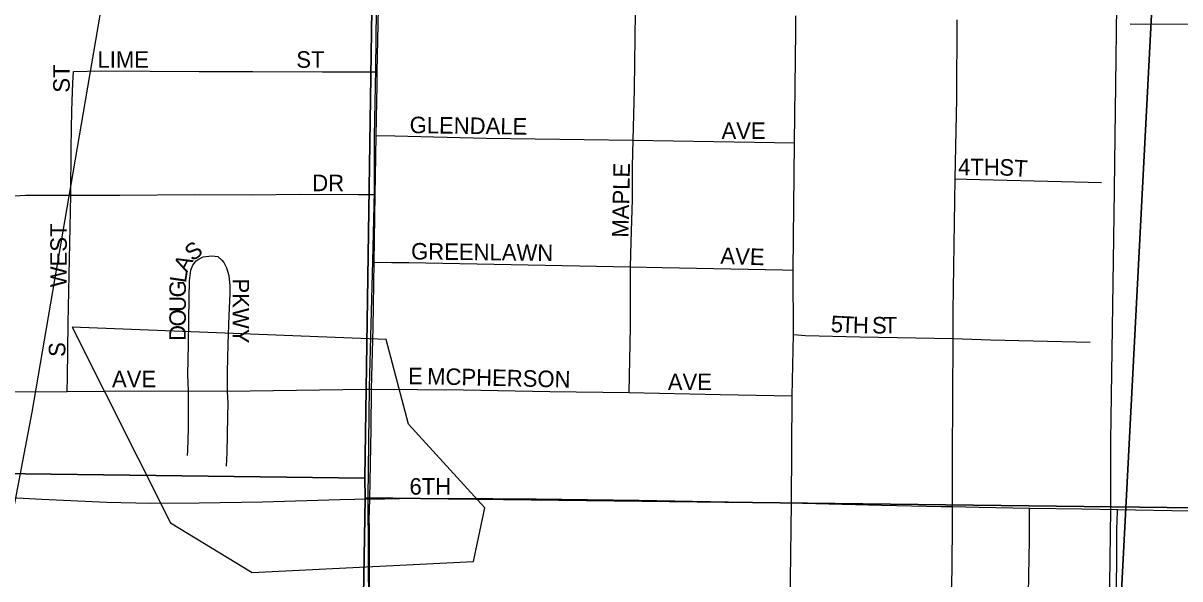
# Model space of a CAD drawing. Extents: x 0 to 68, y 0 to 52.9.
# Drawn here: x 43.713 to 44.415, y 37.349 to 37.686 of the extents above; entities that cross this region are included whole.
import ezdxf

# ---------------------------------------------------------------- set-up
doc = ezdxf.new("R2010")
doc.units = 0
for name, color, linetype in [('Default', 7, 'Continuous'), ('GM_X_Minor_Lake', 7, 'Continuous'), ('GM_X_Township', 7, 'Continuous')]:
    doc.layers.add(name, color=color, linetype=linetype)

msp = doc.modelspace()

# ---------------------------------------------------------------- linework, layer by layer
at = {"layer": 'Default'}
for points in [[(43.64162, 32.7683), (43.64334, 34.0176), (43.64455, 34.6783), (43.65599, 35.34849), (43.66788, 36.0083), (43.67702, 36.44587), (43.68602, 36.84543), (43.69035, 37.04683), (43.69592, 37.28989), (43.69757, 37.31546), (43.70235, 37.35703), (43.70606, 37.38349), (43.71865, 37.45038), (43.791, 37.87267), (43.79415, 37.89545), (43.79589, 37.91564), (43.79763, 37.93547), (43.7985, 37.95966), (43.79937, 37.99098), (43.80146, 38.12323), (43.80732, 38.54108), (43.80967, 38.71924)], [(44.37282, 37.39139), (44.37282, 37.43316), (44.37484, 37.56941), (44.37737, 37.77621)], [(43.92792, 37.65649), (43.9288, 37.69499)], [(44.08323, 37.61505), (44.08404, 37.64599), (44.08422, 37.66182), (44.08452, 37.69253)], [(44.181, 37.61351), (44.18172, 37.68113), (44.18183, 37.69044)], [(44.27835, 37.59175), (44.27939, 37.64045), (44.27966, 37.68814)], [(44.38451, 37.68566), (44.39399, 37.68548), (44.4251, 37.68558), (44.43422, 37.68534)], [(43.74219, 37.58175), (43.74244, 37.61041), (43.7428, 37.63305), (43.74348, 37.64997), (43.74375, 37.65685)], [(43.74375, 37.65685), (43.76067, 37.65709), (43.81999, 37.65675), (43.8525, 37.65679), (43.89476, 37.65645), (43.92792, 37.65649)], [(43.92741, 37.61799), (43.92797, 37.64871), (43.92792, 37.65649)], [(43.9268, 37.58213), (43.92696, 37.59321), (43.92741, 37.61799)], [(43.92741, 37.61799), (43.93861, 37.61772), (43.99409, 37.61639), (44.08323, 37.61505)], [(44.08161, 37.53847), (44.08201, 37.55331), (44.08273, 37.57929), (44.08285, 37.59938), (44.08323, 37.61505)], [(44.08323, 37.61505), (44.181, 37.61351)], [(44.18014, 37.53635), (44.181, 37.61351)], [(44.27711, 37.49504), (44.27721, 37.50001), (44.27713, 37.51177), (44.27835, 37.59175)], [(44.27835, 37.59175), (44.28519, 37.59158), (44.35103, 37.58992), (44.36716, 37.58939)], [(43.70817, 37.58137), (43.71464, 37.58174), (43.73419, 37.58186), (43.74219, 37.58175)], [(43.74003, 37.46289), (43.74012, 37.47121), (43.74046, 37.5042), (43.74219, 37.58175)], [(43.74219, 37.58175), (43.77184, 37.58179), (43.81727, 37.58214), (43.85177, 37.58199), (43.88145, 37.58234), (43.91666, 37.58218), (43.9268, 37.58213)], [(43.92616, 37.54112), (43.9268, 37.58213)], [(43.81355, 37.46316), (43.81321, 37.47322), (43.81355, 37.49152), (43.8139, 37.51961), (43.81411, 37.5299), (43.81504, 37.53635), (43.81611, 37.53929), (43.81817, 37.54209), (43.82006, 37.54316), (43.82248, 37.54446), (43.82773, 37.54508), (43.83138, 37.54464), (43.83383, 37.54242), (43.8349, 37.54103), (43.8365, 37.53783), (43.83789, 37.5332), (43.83857, 37.5269), (43.83857, 37.52211), (43.83803, 37.50881), (43.83741, 37.49153), (43.83689, 37.47444), (43.83699, 37.46305)], [(43.92441, 37.4643), (43.92548, 37.50167), (43.92616, 37.54112)], [(43.92616, 37.54112), (43.93682, 37.5411), (43.94706, 37.54108), (44.08161, 37.53847)], [(44.0808, 37.46215), (44.0815, 37.50174), (44.08161, 37.53847)], [(44.08161, 37.53847), (44.10075, 37.53807), (44.17367, 37.53657), (44.18014, 37.53635)], [(44.18036, 37.49739), (44.18014, 37.53635)], [(44.17961, 37.46017), (44.18036, 37.49739)], [(44.18036, 37.49739), (44.18756, 37.49666), (44.22069, 37.49598), (44.27711, 37.49504)], [(44.27689, 37.39303), (44.27683, 37.42297), (44.27711, 37.49504)], [(44.27711, 37.49504), (44.29987, 37.4942), (44.36032, 37.49272)], [(43.5639, 37.4666), (43.56535, 37.46559), (43.56693, 37.46453), (43.5692, 37.46361), (43.57257, 37.46277), (43.57594, 37.46253), (43.62519, 37.4626), (43.74003, 37.46289)], [(43.74003, 37.46289), (43.76288, 37.46294), (43.81355, 37.46316)], [(43.81299, 37.42394), (43.81306, 37.42709), (43.81352, 37.44015), (43.81355, 37.46316)], [(43.81355, 37.46316), (43.83699, 37.46305)], [(43.83699, 37.46305), (43.83729, 37.45545), (43.83716, 37.4477), (43.83671, 37.42568), (43.83632, 37.41752)], [(43.83699, 37.46305), (43.92108, 37.46414), (43.92441, 37.4643)], [(43.92343, 37.39778), (43.92434, 37.44015), (43.92441, 37.4643)], [(43.92441, 37.4643), (43.98033, 37.46387), (44.03262, 37.4628), (44.0808, 37.46215)], [(44.0808, 37.46215), (44.13588, 37.46104), (44.17961, 37.46017)], [(44.17922, 37.39525), (44.17961, 37.46017)], [(43.6526, 37.40131), (43.72456, 37.39757), (43.764, 37.39574), (43.79033, 37.39515), (43.81995, 37.39527), (43.8583, 37.39597), (43.90519, 37.3974), (43.92343, 37.39778)], [(43.92302, 37.33088), (43.92324, 37.3523), (43.92319, 37.38146), (43.92315, 37.3847), (43.92343, 37.39778)], [(43.92343, 37.39778), (43.93254, 37.39785), (43.9414, 37.39791)], [(43.9414, 37.39791), (43.97186, 37.39813), (44.02432, 37.39772), (44.0866, 37.397), (44.15198, 37.39574), (44.17922, 37.39525)], [(44.17801, 37.30417), (44.17813, 37.31407), (44.17849, 37.34867), (44.17922, 37.39525)], [(44.17922, 37.39525), (44.18591, 37.39509), (44.23389, 37.39391), (44.26995, 37.39317), (44.27689, 37.39303)], [(44.27277, 37.11568), (44.27342, 37.16345), (44.27431, 37.22092), (44.27483, 37.27857), (44.27538, 37.31452), (44.27655, 37.35451), (44.27687, 37.38507), (44.27689, 37.39303)], [(44.27689, 37.39303), (44.29288, 37.3927), (44.32347, 37.39218)], [(44.32023, 37.11488), (44.32022, 37.12131), (44.32055, 37.13112), (44.32054, 37.15707), (44.32084, 37.16677), (44.32126, 37.20273), (44.32165, 37.21254), (44.32156, 37.22236), (44.32153, 37.23546), (44.32164, 37.25838), (44.32166, 37.27803), (44.32294, 37.34022), (44.32344, 37.37294), (44.32346, 37.38604), (44.32347, 37.39218)], [(44.32347, 37.39218), (44.35517, 37.39164), (44.37678, 37.39129)], [(44.41396, 36.65784), (44.39609, 36.71722), (44.38683, 36.74919), (44.3785, 36.78022), (44.37339, 36.804), (44.37017, 36.82482), (44.36829, 36.83812), (44.36708, 36.85652), (44.36614, 36.90273), (44.36805, 37.03008), (44.37282, 37.39139)], [(44.3738, 37.11383), (44.37423, 37.12191), (44.37432, 37.1318), (44.37373, 37.16463), (44.37417, 37.22294), (44.37504, 37.25567), (44.37637, 37.36063), (44.37645, 37.38034), (44.37655, 37.38363), (44.37678, 37.39129)], [(44.37678, 37.39129), (44.42071, 37.39059), (44.43128, 37.39053)]]:
    msp.add_lwpolyline(points, dxfattribs=at)
for points in [[(42.87499, 38.47751), (43.93627, 38.46518), (43.9204, 37.41034), (42.85875, 37.42389)], [(43.93627, 38.46518), (44.96064, 38.44451), (44.96032, 37.38586), (43.92065, 37.39833), (43.9204, 37.41034)], [(43.13273, 37.95279), (44.41032, 37.93957), (44.34414, 36.66665), (43.11555, 36.67874)], [(44.41032, 37.93957), (44.45233, 37.93902), (45.7586, 37.9073), (45.68961, 36.62483), (44.34414, 36.66665)], [(43.9204, 37.41034), (43.92065, 37.39833), (43.90273, 36.34073), (42.83718, 36.36115), (42.85875, 37.42389)], [(44.96032, 37.38586), (44.95281, 36.32851), (43.90273, 36.34073), (43.92065, 37.39833)]]:
    msp.add_lwpolyline(points, close=True, dxfattribs=at)
at = {"layer": 'GM_X_Minor_Lake'}
for points in [[(43.743, 37.50188), (43.80263, 37.38321), (43.85208, 37.35305), (43.98629, 37.3597)], [(43.98629, 37.3597), (43.99314, 37.39228), (43.94691, 37.443), (43.93335, 37.49438), (43.743, 37.50188)], [(43.743, 37.50188), (43.80263, 37.38321), (43.85208, 37.35305), (43.98629, 37.3597), (43.99314, 37.39228), (43.94691, 37.443), (43.93335, 37.49438), (43.743, 37.50188)]]:
    msp.add_lwpolyline(points, dxfattribs=at)
at = {"layer": 'GM_X_Township'}
msp.add_lwpolyline([(43.91165, 36.66349), (43.91229, 36.75095), (43.91334, 36.83714), (43.91588, 36.93136), (43.91672, 37.02664), (43.91905, 37.12234), (43.9201, 37.21741), (43.92222, 37.3074), (43.92285, 37.3298), (43.92254, 37.39851), (43.92327, 37.46542), (43.92531, 37.54182), (43.92624, 37.58429), (43.92624, 37.61783), (43.92717, 37.65807), (43.92754, 37.69421)], dxfattribs=at)

# ---------------------------------------------------------------- texts
at = {"layer": 'Default'}
for s, rotation, p in [('LIME', 0.00001, (43.75834, 37.65902)), ('ST', 0.00001, (43.8789, 37.65902)), ('ST', 90, (43.7415, 37.64394)), ('GLENDALE', 359.22622, (43.94756, 37.61942)), ('AVE', 0.00001, (44.13673, 37.6159)), ('4TH', 0.00001, (44.28018, 37.5939)), ('ST', 356.41176, (44.30493, 37.5939)), ('MAPLE', 88.78171, (44.08029, 37.55598)), ('DR', 0.00001, (43.88858, 37.58422)), ('WEST', 90, (43.73974, 37.52602)), ('S', 37.20873, (43.81598, 37.54135)), ('GREENLAWN', 359.34931, (43.94844, 37.54286)), ('AVE', 358.0261, (44.13592, 37.54022)), ('A', 62.85829, (43.81272, 37.53442)), ('L', 81.58403, (43.81195, 37.52827)), ('G', 89.84697, (43.81195, 37.51985)), ('PKWY', 270, (43.8403, 37.5313)), ('U', 89.8578, (43.81193, 37.51105)), ('O', 89.84697, (43.81191, 37.50225)), ('5', 357.18904, (44.20283, 37.49886)), ('T', 357.18534, (44.20898, 37.49856)), ('H', 358.65283, (44.2163, 37.4982)), ('S', 359.97068, (44.22798, 37.49799)), ('T', 359.99563, (44.23503, 37.49798)), ('D', 89.86883, (43.81189, 37.49345)), ('S', 90, (43.73885, 37.48378)), ('E', 0.00001, (43.94666, 37.46718)), ('MCPHERSON', 358.65284, (43.95814, 37.46718)), ('AVE', 0.00001, (43.76714, 37.46542)), ('AVE', 0.00001, (44.10418, 37.46366)), ('6TH', 0.00001, (43.94754, 37.4003))]:
    msp.add_text(s, height=0.01, rotation=rotation, dxfattribs=at).set_placement(p)

doc.saveas('drawing.dxf')
